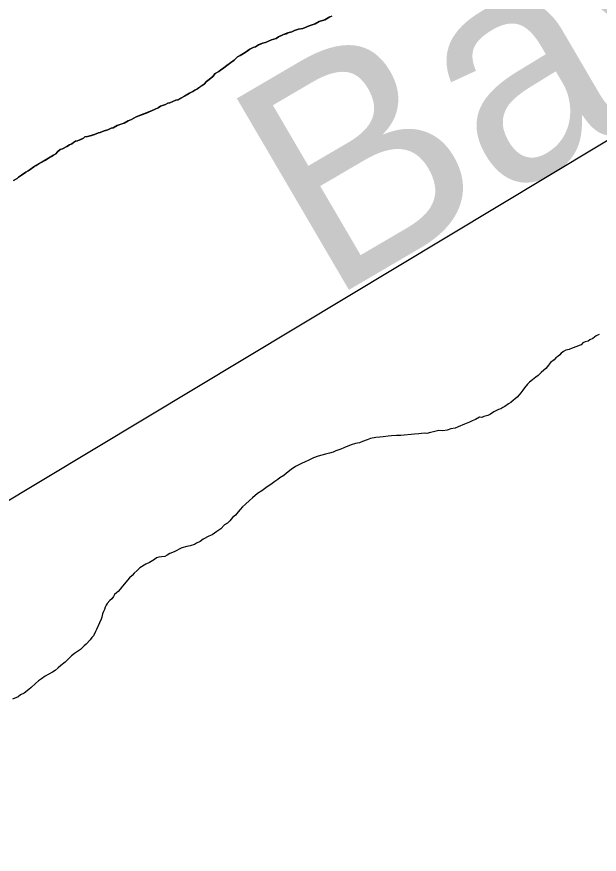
# Model space of a CAD drawing. Extents: x 3263578 to 3301413, y 764927 to 798602.
# Drawn here: x 3271253.2 to 3271557.8, y 792253.5 to 792691.4 of the extents above; entities that cross this region are included whole.
import ezdxf

# ---------------------------------------------------------------- set-up
doc = ezdxf.new("R2010")
doc.units = 0
for name, color, linetype in [('V-RIVR-IDEN', 7, 'Continuous'), ('V-SITE-VEGE', 7, 'Continuous'), ('V-TOPO-SHOR', 7, 'Continuous')]:
    doc.layers.add(name, color=color, linetype=linetype)

msp = doc.modelspace()

# ---------------------------------------------------------------- linework, layer by layer
at = {"layer": 'V-SITE-VEGE'}
for p, q in [((3271409.28, 792687.77), (3271406.17, 792686.67)), ((3271411.37, 792688.93), (3271409.28, 792687.77)), ((3271414.22, 792689.79), (3271411.37, 792688.93)), ((3271416.85, 792691.42), (3271414.22, 792689.79)), ((3271397.11, 792683.61), (3271395.04, 792682.96)), ((3271398.41, 792684.3), (3271397.11, 792683.61)), ((3271399.44, 792684.5), (3271398.41, 792684.3)), ((3271400.48, 792684.95), (3271399.44, 792684.5)), ((3271402.79, 792685.33), (3271400.48, 792684.95)), ((3271406.17, 792686.67), (3271402.79, 792685.33)), ((3271386.46, 792679.37), (3271383.33, 792678.01)), ((3271388.78, 792680.01), (3271386.46, 792679.37)), ((3271390.1, 792680.95), (3271388.78, 792680.01)), ((3271392.7, 792682.07), (3271390.1, 792680.95)), ((3271395.04, 792682.96), (3271392.7, 792682.07)), ((3271375, 792674.41), (3271372.62, 792672.76)), ((3271376.83, 792675.32), (3271375, 792674.41)), ((3271378.13, 792675.76), (3271376.83, 792675.32)), ((3271379.7, 792676.69), (3271378.13, 792675.76)), ((3271381.78, 792677.59), (3271379.7, 792676.69)), ((3271383.33, 792678.01), (3271381.78, 792677.59)), ((3271368.69, 792670.43), (3271366.81, 792668.75)), ((3271369.99, 792671.12), (3271368.69, 792670.43)), ((3271372.62, 792672.76), (3271369.99, 792671.12)), ((3271363.1, 792665.91), (3271361.51, 792664.73)), ((3271366.81, 792668.75), (3271363.1, 792665.91)), ((3271357.02, 792661.67), (3271355.68, 792660.22)), ((3271358.87, 792662.84), (3271357.02, 792661.67)), ((3271359.67, 792663.56), (3271358.87, 792662.84)), ((3271361.51, 792664.73), (3271359.67, 792663.56)), ((3271352.48, 792657.6), (3271351.13, 792656.15)), ((3271353.8, 792658.54), (3271352.48, 792657.6)), ((3271355.68, 792660.22), (3271353.8, 792658.54)), ((3271345.33, 792652.4), (3271343.51, 792651.49)), ((3271346.39, 792653.1), (3271345.33, 792652.4)), ((3271347.7, 792653.8), (3271346.39, 792653.1)), ((3271351.13, 792656.15), (3271347.7, 792653.8)), ((3271337.47, 792648.01), (3271336.45, 792647.81)), ((3271340.88, 792649.85), (3271337.47, 792648.01)), ((3271343.51, 792651.49), (3271340.88, 792649.85)), ((3271327.08, 792643.75), (3271323.68, 792642.16)), ((3271328.4, 792644.69), (3271327.08, 792643.75)), ((3271330.98, 792645.57), (3271328.4, 792644.69)), ((3271332.29, 792646.26), (3271330.98, 792645.57)), ((3271333.32, 792646.45), (3271332.29, 792646.26)), ((3271336.45, 792647.81), (3271333.32, 792646.45)), ((3271323.68, 792642.16), (3271315.64, 792639.04)), ((3271309.36, 792635.83), (3271305.73, 792634.5)), ((3271311.46, 792636.98), (3271309.36, 792635.83)), ((3271313.27, 792637.65), (3271311.46, 792636.98)), ((3271315.64, 792639.04), (3271313.27, 792637.65)), ((3271295.87, 792630.73), (3271293.79, 792629.82)), ((3271296.89, 792630.92), (3271295.87, 792630.73)), ((3271298.98, 792631.82), (3271296.89, 792630.92)), ((3271300.78, 792632.23), (3271298.98, 792631.82)), ((3271302.61, 792633.15), (3271300.78, 792632.23)), ((3271303.64, 792633.35), (3271302.61, 792633.15)), ((3271305.73, 792634.5), (3271303.64, 792633.35)), ((3271283.94, 792626.3), (3271282.88, 792625.59)), ((3271284.96, 792626.49), (3271283.94, 792626.3)), ((3271288.09, 792627.85), (3271284.96, 792626.49)), ((3271288.89, 792628.57), (3271288.09, 792627.85)), ((3271290.17, 792628.75), (3271288.89, 792628.57)), ((3271293.79, 792629.82), (3271290.17, 792628.75)), ((3271275.82, 792621.92), (3271274.48, 792620.72)), ((3271277.11, 792622.35), (3271275.82, 792621.92)), ((3271279.46, 792623.49), (3271277.11, 792622.35)), ((3271280.78, 792624.44), (3271279.46, 792623.49)), ((3271282.08, 792624.88), (3271280.78, 792624.44)), ((3271282.88, 792625.59), (3271282.08, 792624.88)), ((3271272.36, 792619.06), (3271266.31, 792615.32)), ((3271273.67, 792619.75), (3271272.36, 792619.06)), ((3271274.48, 792620.72), (3271273.67, 792619.75)), ((3271262.12, 792613.01), (3271260.26, 792611.59)), ((3271266.31, 792615.32), (3271262.12, 792613.01)), ((3271257.9, 792610.19), (3271255.77, 792608.53)), ((3271259.21, 792610.88), (3271257.9, 792610.19)), ((3271260.26, 792611.59), (3271259.21, 792610.88)), ((3271253.4, 792606.88), (3271251.55, 792605.71)), ((3271254.2, 792607.6), (3271253.4, 792606.88)), ((3271255.77, 792608.53), (3271254.2, 792607.6))]:
    msp.add_line(p, q, dxfattribs=at)
at = {"layer": 'V-TOPO-SHOR'}
for points in [[(3267733.94, 791465.75), (3268645.44, 791590.23), (3269537.76, 791765.46), (3270437.3, 792057.26), (3270945.85, 792268.71), (3271029.81, 792306.84), (3271663.11, 792687.55), (3272051.73, 792950.38), (3272121.3, 793007.25), (3272778.62, 793607.88), (3273291.83, 794015.94)], [(3271401.51, 792685.15), (3271402.79, 792685.33), (3271404.6, 792685.99), (3271406.17, 792686.67), (3271409.28, 792687.77), (3271411.37, 792688.93), (3271414.22, 792689.79), (3271416.85, 792691.42), (3271418.14, 792691.86)], [(3271251.55, 792605.71), (3271253.4, 792606.88), (3271254.2, 792607.6), (3271255.77, 792608.53), (3271257.9, 792610.2), (3271259.21, 792610.88), (3271260.26, 792611.59), (3271262.12, 792613.01), (3271263.43, 792613.7), (3271265, 792614.63), (3271266.31, 792615.32), (3271268.15, 792616.49), (3271269.73, 792617.42), (3271271.3, 792618.35), (3271272.36, 792619.06), (3271273.67, 792619.75), (3271274.48, 792620.72), (3271275.82, 792621.92), (3271277.11, 792622.35), (3271279.46, 792623.49), (3271280.78, 792624.44), (3271282.08, 792624.88), (3271282.88, 792625.59), (3271283.94, 792626.3), (3271284.96, 792626.49), (3271287.04, 792627.4), (3271288.09, 792627.85), (3271288.89, 792628.57), (3271290.17, 792628.75), (3271292.24, 792629.4), (3271293.79, 792629.82), (3271295.87, 792630.73), (3271296.89, 792630.92), (3271298.98, 792631.82), (3271300.78, 792632.23), (3271302.61, 792633.15), (3271303.64, 792633.35), (3271305.73, 792634.5), (3271308.07, 792635.39), (3271309.36, 792635.83), (3271311.46, 792636.98), (3271313.27, 792637.65), (3271315.64, 792639.04), (3271319.01, 792640.38), (3271320.83, 792641.04), (3271323.68, 792642.16), (3271325.51, 792643.07), (3271327.07, 792643.75), (3271328.4, 792644.69), (3271330.98, 792645.57), (3271332.29, 792646.26), (3271333.32, 792646.46), (3271336.45, 792647.81), (3271337.47, 792648.01), (3271339.57, 792649.16), (3271340.88, 792649.85), (3271342.45, 792650.78), (3271343.51, 792651.49), (3271345.33, 792652.4), (3271346.39, 792653.11), (3271347.7, 792653.8), (3271349.02, 792654.74), (3271350.08, 792655.45), (3271351.13, 792656.15), (3271352.48, 792657.6), (3271353.8, 792658.54), (3271355.68, 792660.22), (3271357.02, 792661.67), (3271358.87, 792662.84), (3271359.67, 792663.56), (3271361.51, 792664.73), (3271363.1, 792665.91), (3271365.23, 792667.57), (3271366.81, 792668.75), (3271368.69, 792670.43), (3271369.99, 792671.12), (3271372.62, 792672.76), (3271373.68, 792673.46), (3271375, 792674.41), (3271376.83, 792675.32), (3271378.13, 792675.76), (3271379.7, 792676.69), (3271380.74, 792677.14), (3271381.78, 792677.59), (3271383.33, 792678.01), (3271384.89, 792678.69), (3271386.46, 792679.37), (3271388.78, 792680), (3271390.1, 792680.95), (3271391.66, 792681.62), (3271392.7, 792682.07), (3271394, 792682.51), (3271395.04, 792682.96), (3271397.11, 792683.61), (3271398.41, 792684.3), (3271399.44, 792684.5), (3271400.48, 792684.95), (3271401.51, 792685.15)], [(3271557.8, 792525.26), (3271556.24, 792524.59), (3271554.39, 792523.17), (3271552.82, 792522.49), (3271552.02, 792521.77), (3271550.47, 792521.35), (3271549.18, 792520.91), (3271548.36, 792519.94), (3271547.32, 792519.49), (3271546.03, 792519.05), (3271543.69, 792518.16), (3271542.13, 792517.49), (3271540.33, 792517.08), (3271539.02, 792516.39), (3271537.95, 792515.43), (3271537.15, 792514.71), (3271536.08, 792513.75), (3271535.02, 792513.05), (3271534.21, 792512.08), (3271532.35, 792510.65), (3271531.26, 792509.19), (3271529.89, 792507.48), (3271528.82, 792506.53), (3271527.49, 792505.33), (3271525.89, 792503.89), (3271524.56, 792502.95), (3271522.96, 792501.51), (3271521.37, 792500.33), (3271520.3, 792499.37), (3271518.67, 792497.43), (3271517.84, 792496.21), (3271516.74, 792494.74), (3271515.93, 792493.77), (3271514.84, 792492.56), (3271513.77, 792491.6), (3271512.97, 792490.88), (3271511.64, 792489.68), (3271510.33, 792488.99), (3271508.47, 792487.57), (3271507.43, 792487.12), (3271506.38, 792486.42), (3271505.08, 792485.98), (3271503.77, 792485.29), (3271502.73, 792484.84), (3271500.89, 792483.67), (3271499.58, 792482.98), (3271497.51, 792482.33), (3271496.47, 792481.88), (3271495.21, 792481.95), (3271493.11, 792480.79), (3271491.29, 792480.13), (3271489.99, 792479.44), (3271487.38, 792478.31), (3271484, 792476.97), (3271482.45, 792476.29), (3271480.14, 792475.91), (3271478.32, 792475.25), (3271476.01, 792474.87), (3271473.99, 792474.98), (3271471.16, 792474.37), (3271469.61, 792473.95), (3271467.56, 792473.55), (3271466.29, 792473.62), (3271463.47, 792473.27), (3271461.18, 792473.14), (3271459.4, 792472.99), (3271455.82, 792472.67), (3271454.03, 792472.52), (3271451.74, 792472.39), (3271449.19, 792472.28), (3271447.4, 792472.12), (3271444.84, 792471.75), (3271443.06, 792471.6), (3271441.02, 792471.46), (3271438.19, 792470.85), (3271436.37, 792470.19), (3271434.04, 792469.3), (3271432.47, 792468.62), (3271430.42, 792468.22), (3271428.1, 792467.59), (3271424.2, 792466.03), (3271422.64, 792465.35), (3271420.05, 792464.47), (3271418.74, 792463.78), (3271416.67, 792463.14), (3271414.62, 792462.74), (3271410.75, 792461.68), (3271408.41, 792460.79), (3271405.54, 792459.43), (3271403.98, 792458.75), (3271402.15, 792457.83), (3271399.02, 792456.23), (3271396.64, 792454.58), (3271394.25, 792452.68), (3271392.91, 792451.48), (3271390.81, 792450.32)], [(3271390.81, 792450.32), (3271389.75, 792449.37), (3271388.17, 792448.44), (3271386.04, 792446.77), (3271384.2, 792445.6), (3271381.29, 792443.48), (3271379.18, 792442.07), (3271376.52, 792439.93), (3271374.92, 792438.49), (3271372.78, 792436.58), (3271371.18, 792435.14), (3271370.08, 792433.68), (3271369, 792432.46), (3271367.63, 792430.76), (3271366.04, 792429.58), (3271364.68, 792427.87), (3271363.35, 792426.68), (3271361.77, 792425.75), (3271359.87, 792423.57), (3271357.76, 792422.16), (3271355.38, 792420.51), (3271353.57, 792419.84), (3271350.69, 792418.22), (3271349.1, 792417.04), (3271347.27, 792416.12), (3271346.21, 792415.42), (3271343.89, 792414.79), (3271342.09, 792414.38), (3271339.51, 792413.76), (3271335.59, 792411.68), (3271333.25, 792410.8), (3271331.93, 792409.85), (3271330.62, 792409.16), (3271328.83, 792409.01), (3271327.56, 792408.82), (3271326.26, 792408.39), (3271325.2, 792407.68), (3271322.57, 792406.05), (3271320.75, 792405.13), (3271317.59, 792403.27), (3271316.24, 792401.82), (3271314.64, 792400.38), (3271313.56, 792399.17), (3271312.22, 792397.97), (3271311.14, 792396.76), (3271309.51, 792394.82), (3271308.42, 792393.61), (3271307.33, 792392.14), (3271306.24, 792390.93), (3271305.44, 792390.22), (3271304.37, 792389.26), (3271303.81, 792388.27), (3271302.98, 792387.05), (3271301.91, 792386.09), (3271300.56, 792384.64), (3271300, 792383.65), (3271299.44, 792382.67), (3271299.11, 792381.42), (3271298.55, 792380.43), (3271297.98, 792379.19), (3271297.62, 792377.43), (3271297.32, 792376.43), (3271296.45, 792374.45), (3271294.98, 792370.97), (3271294.42, 792369.98), (3271293.28, 792367.76), (3271292.47, 792366.79), (3271291.64, 792365.56), (3271289.49, 792363.39), (3271288.42, 792362.44), (3271286.53, 792360.51), (3271283.37, 792358.4), (3271281.78, 792357.21), (3271279.89, 792355.28), (3271278.54, 792353.83), (3271276.17, 792352.18), (3271274.83, 792350.98), (3271273.23, 792349.55), (3271271.9, 792348.61), (3271269.56, 792347.46), (3271267.98, 792346.53), (3271266.12, 792345.11), (3271264.55, 792344.18), (3271262.94, 792342.74), (3271260.79, 792340.58), (3271259.47, 792339.63), (3271257.08, 792337.73), (3271255.25, 792336.82), (3271253.93, 792335.87), (3271251.06, 792334.5)]]:
    msp.add_lwpolyline(points, dxfattribs=at)

# ---------------------------------------------------------------- texts
at = {"layer": 'V-RIVR-IDEN'}
msp.add_text('Bayou', height=116, rotation=30.3487, dxfattribs=at).set_placement((3271415.92, 792542.17))

doc.saveas('drawing.dxf')
